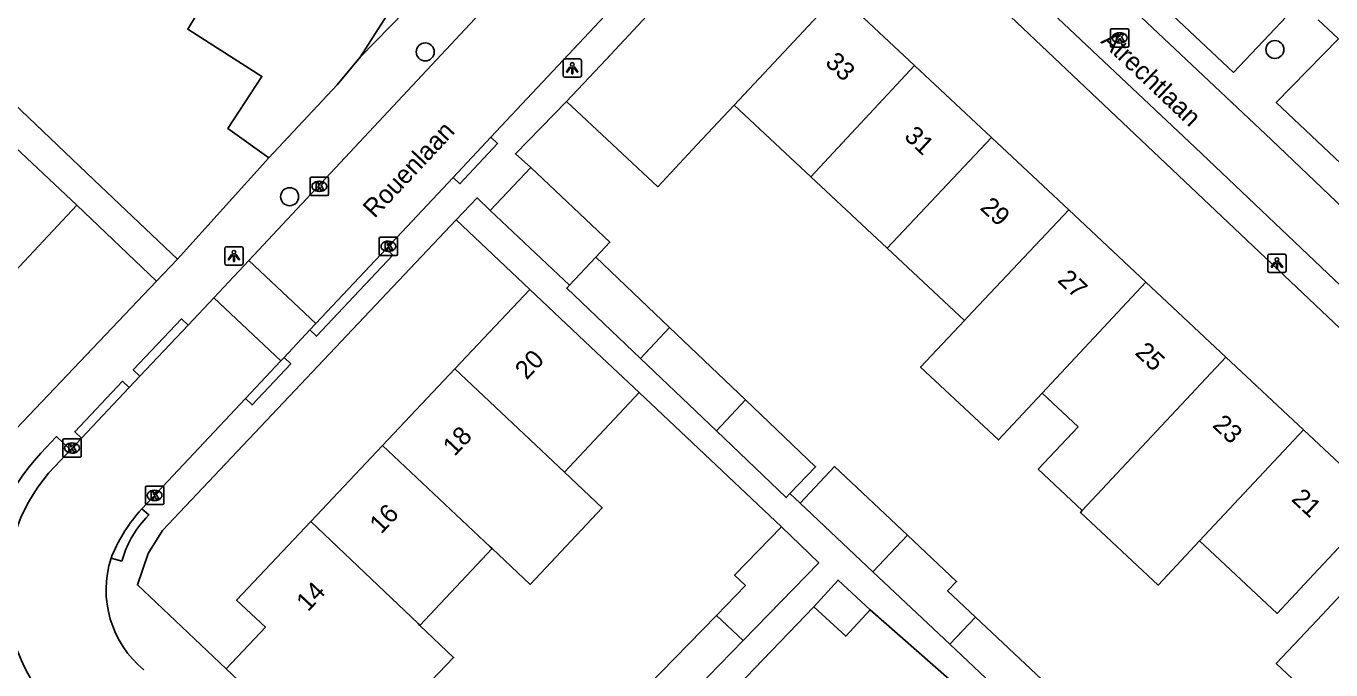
# Model space of a CAD drawing. Extents: x 158474 to 159560, y 388525 to 389605.
# Drawn here: x 159116.3 to 159187.2, y 389263.3 to 389298.3 of the extents above; entities that cross this region are included whole.
import ezdxf

# ---------------------------------------------------------------- set-up
doc = ezdxf.new("R2010")
doc.units = 0
for name, color, linetype in [('IMGEO_Boom', 7, 'Continuous'), ('IMGEO_Kolk', 7, 'Continuous'), ('IMGEO_Lichtpunt', 7, 'Continuous'), ('IMGEO_Muur', 7, 'Continuous'), ('IMGEO_Openbare_ruimte_label', 7, 'Continuous'), ('IMGEO_Pand', 7, 'Continuous'), ('IMGEO_Pand_nummerreeks', 7, 'Continuous'), ('IMGEO_Rijbaan_lokaal_open', 7, 'Continuous'), ('IMGEO_Voetpad_open', 7, 'Continuous')]:
    doc.layers.add(name, color=color, linetype=linetype)

msp = doc.modelspace()

# ---------------------------------------------------------------- linework, layer by layer
at = {"layer": 'IMGEO_Boom'}
for centre in [(159138.017, 389296.893), (159184.202, 389297.024), (159130.648, 389289.022)]:
    msp.add_circle(centre, 0.489, dxfattribs=at)
at = {"layer": 'IMGEO_Kolk'}
for p, q in [((159175.343, 389298.156), (159176.195, 389298.156)), ((159175.268, 389297.23), (159175.268, 389298.082)), ((159175.756, 389297.936), (159175.781, 389297.936)), ((159176.269, 389298.082), (159176.269, 389297.23)), ((159176.195, 389297.156), (159175.343, 389297.156)), ((159175.779, 389297.376), (159175.754, 389297.376)), ((159131.764, 389289.158), (159131.764, 389290.01)), ((159131.839, 389290.084), (159132.691, 389290.084)), ((159132.252, 389289.864), (159132.277, 389289.864)), ((159132.765, 389290.01), (159132.765, 389289.158)), ((159132.691, 389289.084), (159131.839, 389289.084)), ((159132.275, 389289.304), (159132.25, 389289.304)), ((159135.516, 389285.899), (159135.516, 389286.751)), ((159135.591, 389286.825), (159136.443, 389286.825)), ((159136.517, 389286.751), (159136.517, 389285.899)), ((159136.027, 389286.045), (159136.002, 389286.045)), ((159136.004, 389286.605), (159136.029, 389286.605)), ((159136.443, 389285.825), (159135.591, 389285.825)), ((159118.316, 389274.931), (159118.316, 389275.783)), ((159118.391, 389275.857), (159119.243, 389275.857)), ((159118.804, 389275.637), (159118.829, 389275.637)), ((159119.317, 389275.783), (159119.317, 389274.931)), ((159119.243, 389274.857), (159118.391, 389274.857)), ((159118.827, 389275.077), (159118.802, 389275.077)), ((159122.88, 389273.283), (159123.732, 389273.283)), ((159122.805, 389272.357), (159122.805, 389273.209)), ((159123.293, 389273.063), (159123.318, 389273.063)), ((159123.806, 389273.209), (159123.806, 389272.357)), ((159123.732, 389272.283), (159122.88, 389272.283)), ((159123.316, 389272.503), (159123.291, 389272.503))]:
    msp.add_line(p, q, dxfattribs=at)
for points in [[(159175.343, 389298.156), (159176.195, 389298.156)], [(159175.268, 389297.23), (159175.268, 389298.082)], [(159175.589, 389297.856), (159175.712, 389297.856), (159175.712, 389297.705), (159175.842, 389297.856), (159176.006, 389297.856), (159175.86, 389297.705), (159176.013, 389297.456), (159175.861, 389297.456), (159175.776, 389297.62), (159175.712, 389297.553), (159175.712, 389297.456), (159175.589, 389297.456), (159175.589, 389297.856)], [(159176.269, 389298.082), (159176.269, 389297.23)], [(159176.195, 389297.156), (159175.343, 389297.156)], [(159131.764, 389289.158), (159131.764, 389290.01)], [(159131.839, 389290.084), (159132.691, 389290.084)], [(159132.085, 389289.784), (159132.208, 389289.784), (159132.208, 389289.633), (159132.338, 389289.784), (159132.502, 389289.784), (159132.356, 389289.633), (159132.509, 389289.384), (159132.357, 389289.384), (159132.272, 389289.548), (159132.208, 389289.481), (159132.208, 389289.384), (159132.085, 389289.384), (159132.085, 389289.784)], [(159132.765, 389290.01), (159132.765, 389289.158)], [(159132.691, 389289.084), (159131.839, 389289.084)], [(159135.516, 389285.899), (159135.516, 389286.751)], [(159135.591, 389286.825), (159136.443, 389286.825)], [(159136.517, 389286.751), (159136.517, 389285.899)], [(159135.837, 389286.525), (159135.96, 389286.525), (159135.96, 389286.374), (159136.09, 389286.525), (159136.254, 389286.525), (159136.108, 389286.374), (159136.261, 389286.125), (159136.109, 389286.125), (159136.024, 389286.289), (159135.96, 389286.222), (159135.96, 389286.125), (159135.837, 389286.125), (159135.837, 389286.525)], [(159136.443, 389285.825), (159135.591, 389285.825)], [(159118.316, 389274.931), (159118.316, 389275.783)], [(159118.391, 389275.857), (159119.243, 389275.857)], [(159118.637, 389275.557), (159118.76, 389275.557), (159118.76, 389275.406), (159118.89, 389275.557), (159119.054, 389275.557), (159118.908, 389275.406), (159119.061, 389275.157), (159118.909, 389275.157), (159118.824, 389275.321), (159118.76, 389275.254), (159118.76, 389275.157), (159118.637, 389275.157), (159118.637, 389275.557)], [(159119.317, 389275.783), (159119.317, 389274.931)], [(159119.243, 389274.857), (159118.391, 389274.857)], [(159122.88, 389273.283), (159123.732, 389273.283)], [(159122.805, 389272.357), (159122.805, 389273.209)], [(159123.126, 389272.983), (159123.249, 389272.983), (159123.249, 389272.832), (159123.379, 389272.983), (159123.543, 389272.983), (159123.397, 389272.832), (159123.55, 389272.583), (159123.398, 389272.583), (159123.313, 389272.747), (159123.249, 389272.68), (159123.249, 389272.583), (159123.126, 389272.583), (159123.126, 389272.983)], [(159123.806, 389273.209), (159123.806, 389272.357)], [(159123.732, 389272.283), (159122.88, 389272.283)]]:
    msp.add_lwpolyline(points, dxfattribs=at)
for centre, start, end in [((159175.345, 389298.08), 91.55205, 178.44795), ((159175.345, 389298.08), 91.55205, 178.44795), ((159176.193, 389298.08), 1.55205, 88.44795), ((159176.193, 389298.08), 1.55205, 88.44795), ((159175.345, 389297.232), 181.55205, 268.44795), ((159175.345, 389297.232), 181.55205, 268.44795), ((159176.193, 389297.232), 271.55205, 358.44795), ((159176.193, 389297.232), 271.55205, 358.44795), ((159131.841, 389290.008), 91.55205, 178.44795), ((159131.841, 389290.008), 91.55205, 178.44795), ((159132.689, 389290.008), 1.55205, 88.44795), ((159132.689, 389290.008), 1.55205, 88.44795), ((159131.841, 389289.16), 181.55205, 268.44795), ((159131.841, 389289.16), 181.55205, 268.44795), ((159132.689, 389289.16), 271.55205, 358.44795), ((159132.689, 389289.16), 271.55205, 358.44795), ((159135.593, 389286.749), 91.55205, 178.44795), ((159135.593, 389286.749), 91.55205, 178.44795), ((159136.441, 389286.749), 1.55205, 88.44795), ((159136.441, 389286.749), 1.55205, 88.44795), ((159135.593, 389285.901), 181.55205, 268.44795), ((159135.593, 389285.901), 181.55205, 268.44795), ((159136.441, 389285.901), 271.55205, 358.44795), ((159136.441, 389285.901), 271.55205, 358.44795), ((159118.393, 389275.781), 91.55205, 178.44795), ((159118.393, 389275.781), 91.55205, 178.44795), ((159119.241, 389275.781), 1.55205, 88.44795), ((159119.241, 389275.781), 1.55205, 88.44795), ((159118.393, 389274.933), 181.55205, 268.44795), ((159118.393, 389274.933), 181.55205, 268.44795), ((159119.241, 389274.933), 271.55205, 358.44795), ((159119.241, 389274.933), 271.55205, 358.44795), ((159122.882, 389273.207), 91.55205, 178.44795), ((159122.882, 389273.207), 91.55205, 178.44795), ((159123.73, 389273.207), 1.55205, 88.44795), ((159123.73, 389273.207), 1.55205, 88.44795), ((159122.882, 389272.359), 181.55205, 268.44795), ((159122.882, 389272.359), 181.55205, 268.44795), ((159123.73, 389272.359), 271.55205, 358.44795), ((159123.73, 389272.359), 271.55205, 358.44795)]:
    msp.add_arc(centre, 0.0765, start, end, dxfattribs=at)
for centre, major_axis, ratio, start_param, end_param in [((159175.755, 389297.656), (-0.387, 0.002), 0.722429, 4.712389, 7.853982), ((159175.78, 389297.656), (-0.39, 0.002), 0.717154, 1.570796, 4.712389), ((159132.251, 389289.584), (-0.387, 0.002), 0.722429, 4.712389, 7.853982), ((159132.276, 389289.584), (-0.39, 0.002), 0.717154, 1.570796, 4.712389), ((159136.003, 389286.325), (-0.387, 0.002), 0.722429, 4.712389, 7.853982), ((159136.028, 389286.325), (-0.39, 0.002), 0.717154, 1.570796, 4.712389), ((159118.803, 389275.357), (-0.387, 0.002), 0.722429, 4.712389, 7.853982), ((159118.828, 389275.357), (-0.39, 0.002), 0.717154, 1.570796, 4.712389), ((159123.292, 389272.783), (-0.387, 0.002), 0.722429, 4.712389, 7.853982), ((159123.317, 389272.783), (-0.39, 0.002), 0.717154, 1.570796, 4.712389)]:
    msp.add_ellipse(centre, major_axis=major_axis, ratio=ratio, start_param=start_param, end_param=end_param, dxfattribs=at)
at = {"layer": 'IMGEO_Lichtpunt'}
for p, q in [((159145.509, 389296.415), (159145.509, 389295.608)), ((159145.509, 389296.415), (159145.509, 389295.608)), ((159146.411, 389296.51), (159145.603, 389296.51)), ((159146.411, 389296.51), (159145.603, 389296.51)), ((159146.505, 389295.608), (159146.505, 389296.415)), ((159146.505, 389295.608), (159146.505, 389296.415)), ((159145.603, 389295.514), (159146.411, 389295.514)), ((159145.603, 389295.514), (159146.411, 389295.514)), ((159127.12, 389286.208), (159127.12, 389285.401)), ((159127.12, 389286.208), (159127.12, 389285.401)), ((159128.022, 389286.303), (159127.214, 389286.303)), ((159128.022, 389286.303), (159127.214, 389286.303)), ((159128.116, 389285.401), (159128.116, 389286.208)), ((159128.116, 389285.401), (159128.116, 389286.208)), ((159183.815, 389285.804), (159183.815, 389284.997)), ((159183.815, 389285.804), (159183.815, 389284.997)), ((159184.717, 389285.899), (159183.909, 389285.899)), ((159184.717, 389285.899), (159183.909, 389285.899)), ((159184.811, 389284.997), (159184.811, 389285.804)), ((159184.811, 389284.997), (159184.811, 389285.804)), ((159127.214, 389285.307), (159128.022, 389285.307)), ((159127.214, 389285.307), (159128.022, 389285.307)), ((159183.909, 389284.903), (159184.717, 389284.903)), ((159183.909, 389284.903), (159184.717, 389284.903))]:
    msp.add_line(p, q, dxfattribs=at)
for points in [[(159145.883, 389296.079), (159145.922, 389296.051), (159145.734, 389295.789), (159145.696, 389295.816), (159145.883, 389296.079)], [(159145.985, 389296.031), (159146.032, 389296.031), (159146.032, 389295.709), (159145.985, 389295.709), (159145.985, 389296.031)], [(159146.095, 389296.051), (159146.133, 389296.078), (159146.32, 389295.816), (159146.281, 389295.788), (159146.095, 389296.051)], [(159127.494, 389285.872), (159127.533, 389285.844), (159127.345, 389285.582), (159127.307, 389285.609), (159127.494, 389285.872)], [(159127.596, 389285.824), (159127.643, 389285.824), (159127.643, 389285.502), (159127.596, 389285.502), (159127.596, 389285.824)], [(159127.706, 389285.844), (159127.744, 389285.871), (159127.931, 389285.609), (159127.892, 389285.581), (159127.706, 389285.844)], [(159184.189, 389285.468), (159184.228, 389285.44), (159184.04, 389285.178), (159184.002, 389285.205), (159184.189, 389285.468)], [(159184.291, 389285.42), (159184.338, 389285.42), (159184.338, 389285.098), (159184.291, 389285.098), (159184.291, 389285.42)], [(159184.401, 389285.44), (159184.439, 389285.467), (159184.626, 389285.205), (159184.587, 389285.177), (159184.401, 389285.44)]]:
    msp.add_lwpolyline(points, dxfattribs=at)
for centre in [(159146.008, 389296.213), (159127.619, 389286.006), (159184.314, 389285.602)]:
    msp.add_circle(centre, 0.0994, dxfattribs=at)
for centre, start, end in [((159145.603, 389296.415), 90, 180), ((159145.603, 389296.415), 90, 180), ((159146.411, 389296.415), 0, 90), ((159146.411, 389296.415), 0, 90), ((159145.603, 389295.608), 180, 270), ((159145.603, 389295.608), 180, 270), ((159146.411, 389295.608), 270, 0), ((159146.411, 389295.608), 270, 360), ((159127.214, 389286.208), 90, 180), ((159127.214, 389286.208), 90, 180), ((159128.022, 389286.208), 0, 90), ((159128.022, 389286.208), 0, 90), ((159127.214, 389285.401), 180, 270), ((159127.214, 389285.401), 180, 270), ((159128.022, 389285.401), 270, 0), ((159128.022, 389285.401), 270, 360), ((159183.909, 389285.804), 90, 180), ((159183.909, 389285.804), 90, 180), ((159184.717, 389285.804), 0, 90), ((159184.717, 389285.804), 0, 90), ((159183.909, 389284.997), 180, 270), ((159183.909, 389284.997), 180, 270), ((159184.717, 389284.997), 270, 0), ((159184.717, 389284.997), 270, 360)]:
    msp.add_arc(centre, 0.0946, start, end, dxfattribs=at)
at = {"layer": 'IMGEO_Muur'}
msp.add_lwpolyline([(159124.546, 389285.621), (159129.518, 389291.142)], dxfattribs=at)
at = {"layer": 'IMGEO_Pand'}
for points in [[(159131.148, 389307.207), (159135.918, 389304.175), (159135.352, 389303.285), (159137.753, 389301.759), (159134.48, 389296.609)], [(159129.518, 389291.142), (159127.293, 389292.727), (159129.141, 389295.563), (159125.818, 389297.675), (159125.106, 389298.128), (159126.058, 389299.691)], [(159154.811, 389294.002), (159160.458, 389300.042)], [(159160.458, 389300.042), (159164.611, 389296.154)], [(159145.7, 389294.198), (159147.828, 389296.471), (159150.309, 389299.121)], [(159109.003, 389297.061), (159112.428, 389294.8), (159115.436, 389291.979), (159119.082, 389288.558)], [(159134.48, 389296.609), (159133.225, 389295.103), (159129.518, 389291.142)], [(159164.611, 389296.154), (159158.969, 389290.11)], [(159164.611, 389296.154), (159168.8, 389292.232)], [(159154.811, 389294.002), (159152.783, 389291.833), (159150.656, 389289.558), (159145.7, 389294.198)], [(159158.969, 389290.11), (159154.811, 389294.002)], [(159168.8, 389292.232), (159163.126, 389286.217)], [(159168.8, 389292.232), (159172.993, 389288.307)], [(159141.544, 389288.265), (159143.751, 389290.606)], [(159143.751, 389290.606), (159148.059, 389286.545), (159147.293, 389285.733)], [(159163.126, 389286.217), (159158.969, 389290.11)], [(159119.082, 389288.558), (159115.181, 389284.399)], [(159145.851, 389284.203), (159141.544, 389288.265)], [(159167.325, 389282.286), (159167.501, 389282.473), (159172.993, 389288.307)], [(159172.993, 389288.307), (159177.187, 389284.381)], [(159167.325, 389282.286), (159163.126, 389286.217)], [(159147.293, 389285.733), (159145.851, 389284.203)], [(159147.293, 389285.733), (159149.72, 389283.419), (159151.295, 389281.917)], [(159139.62, 389279.661), (159143.696, 389283.985)], [(159143.696, 389283.985), (159147.334, 389280.555), (159149.654, 389278.368)], [(159149.714, 389280.23), (159148.124, 389281.746), (159145.707, 389284.05), (159145.851, 389284.203)], [(159171.545, 389278.336), (159177.187, 389284.381)], [(159177.187, 389284.381), (159181.544, 389280.301)], [(159149.714, 389280.23), (159151.295, 389281.917)], [(159151.295, 389281.917), (159155.428, 389277.974)], [(159171.545, 389278.336), (159169.179, 389275.8), (159164.942, 389279.755), (159167.325, 389282.286)], [(159135.691, 389275.494), (159139.62, 389279.661)], [(159139.62, 389279.661), (159145.579, 389274.045)], [(159153.85, 389276.284), (159149.714, 389280.23)], [(159181.544, 389280.301), (159173.735, 389271.96)], [(159181.544, 389280.301), (159185.762, 389276.352)], [(159149.654, 389278.368), (159145.579, 389274.045)], [(159173.735, 389271.96), (159171.341, 389274.202), (159173.502, 389276.504), (159171.545, 389278.336)], [(159155.428, 389277.974), (159153.85, 389276.284)], [(159155.428, 389277.974), (159159.238, 389274.339), (159157.843, 389272.877)], [(159157.843, 389272.877), (159157.642, 389272.666), (159153.85, 389276.284)], [(159185.762, 389276.352), (159189.979, 389272.404), (159186.562, 389268.754), (159184.328, 389266.368), (159180.111, 389270.316)], [(159180.111, 389270.316), (159185.762, 389276.352)], [(159131.804, 389271.371), (159135.691, 389275.494)], [(159135.691, 389275.494), (159141.54, 389269.98), (159141.66, 389269.889)], [(159145.579, 389274.045), (159147.642, 389272.1), (159143.726, 389267.946), (159141.66, 389269.889)], [(159158.393, 389272.353), (159160.273, 389274.349), (159164.238, 389270.613)], [(159162.354, 389268.622), (159158.393, 389272.353)], [(159180.111, 389270.316), (159177.856, 389267.907), (159173.638, 389271.856), (159173.735, 389271.96)], [(159131.804, 389271.371), (159127.767, 389267.089), (159129.335, 389265.611), (159127.201, 389263.347)], [(159137.728, 389265.718), (159137.63, 389265.81), (159131.804, 389271.371)], [(159153.842, 389266.258), (159155.419, 389267.877), (159154.832, 389268.449), (159157.391, 389271.075)], [(159157.391, 389271.075), (159159.41, 389269.109), (159155.297, 389264.887)], [(159162.354, 389268.622), (159164.238, 389270.613)], [(159164.238, 389270.613), (159166.896, 389268.109), (159166.412, 389267.595), (159167.923, 389266.171)], [(159141.66, 389269.889), (159137.728, 389265.718)], [(159188.466, 389259.707), (159184.276, 389263.64), (159186.497, 389266.007), (159189.918, 389269.653), (159194.129, 389265.701)], [(159166.528, 389264.689), (159162.354, 389268.622)], [(159159.132, 389266.728), (159160.461, 389268.174), (159162.207, 389266.568)], [(159150.065, 389262.38), (159153.842, 389266.258)], [(159153.842, 389266.258), (159155.297, 389264.887)], [(159162.207, 389266.568), (159160.879, 389265.123), (159159.132, 389266.728)], [(159137.728, 389265.718), (159139.557, 389263.972), (159135.556, 389259.78), (159135.167, 389260.147), (159133.016, 389257.865)], [(159166.528, 389264.689), (159167.923, 389266.171)], [(159167.923, 389266.171), (159172.132, 389262.205), (159170.748, 389260.713)], [(159155.297, 389264.887), (159151.496, 389260.985)], [(159170.748, 389260.713), (159166.528, 389264.689)], [(159133.016, 389257.865), (159127.201, 389263.347)]]:
    msp.add_lwpolyline(points, dxfattribs=at)
at = {"layer": 'IMGEO_Rijbaan_lokaal_open'}
for points in [[(159202.102, 389274.857), (159184.022, 389292.111), (159163.36, 389311.584)], [(159157.891, 389309.631), (159141.59, 389292.264)], [(159161.216, 389309.283), (159179.875, 389291.701), (159202.566, 389270.139), (159213.599, 389259.718), (159219.82, 389250), (159234.642, 389226.846)], [(159128.427, 389285.558), (159145.159, 389303.449)], [(159139.53, 389290.069), (159141.59, 389292.264)], [(159139.53, 389290.069), (159135.89, 389286.192)], [(159132.078, 389282.13), (159135.89, 389286.192)], [(159126.528, 389283.527), (159128.427, 389285.558)], [(159128.427, 389285.558), (159132.078, 389282.13)], [(159125.129, 389282.031), (159126.528, 389283.527)], [(159130.175, 389280.103), (159126.528, 389283.527)], [(159125.129, 389282.031), (159122.507, 389279.257)], [(159131.745, 389281.775), (159132.078, 389282.13)], [(159131.745, 389281.775), (159130.342, 389280.281)], [(159128.245, 389278.047), (159130.175, 389280.103)], [(159130.342, 389280.281), (159130.175, 389280.103)], [(159121.928, 389278.645), (159122.507, 389279.257)], [(159121.928, 389278.645), (159119.328, 389275.895)], [(159128.245, 389278.047), (159122.612, 389272.045)], [(159118.735, 389275.267), (159119.328, 389275.895)], [(159118.735, 389275.267), (159117.876, 389274.359)], [(159122.465, 389271.889), (159122.612, 389272.045)]]:
    msp.add_lwpolyline(points, dxfattribs=at)
for centre, radius, start, end in [((159124.945, 389267.72), 9.698, 136.79674, 225.48549), ((159129.176, 389266.095), 8.866, 139.1958, 158.28863), ((159126.316, 389267.652), 5.647, 162.23059, 230.49236)]:
    msp.add_arc(centre, radius, start, end, dxfattribs=at)
at = {"layer": 'IMGEO_Voetpad_open'}
for points in [[(159227.35, 389221.435), (159233.498, 389225.39), (159224.966, 389238.955), (159216.237, 389250), (159200.934, 389269.362), (159159.334, 389308.772), (159150.309, 389299.121)], [(159143.461, 389305.811), (159134.48, 389296.609)], [(159181.959, 389295.774), (159176.567, 389300.856), (159179.782, 389304.267), (159185.174, 389299.186), (159181.959, 389295.774)], [(159187.654, 389297.599), (159186.557, 389298.639)], [(159187.654, 389297.599), (159184.276, 389294.141), (159201.524, 389277.875), (159201.864, 389278.236)], [(159114.055, 389295.601), (159120.008, 389289.938), (159124.546, 389285.621)], [(159145.7, 389294.198), (159142.917, 389291.349), (159143.751, 389290.606)], [(159141.59, 389292.264), (159141.952, 389291.92), (159139.892, 389289.725), (159139.53, 389290.069)], [(159124.546, 389285.621), (159129.518, 389291.142)], [(159141.544, 389288.265), (159140.834, 389288.957), (159139.703, 389287.762)], [(159119.082, 389288.558), (159123.417, 389284.434)], [(159127.201, 389263.347), (159122.371, 389267.917), (159122.965, 389269.616), (159123.735, 389270.882), (159139.703, 389287.762)], [(159139.703, 389287.762), (159143.696, 389283.985)], [(159135.89, 389286.192), (159136.254, 389285.851), (159134.142, 389283.6), (159132.107, 389281.431), (159131.745, 389281.775)], [(159123.417, 389284.434), (159124.546, 389285.621)], [(159110.931, 389271.309), (159123.417, 389284.434)], [(159122.507, 389279.257), (159122.146, 389279.602), (159124.768, 389282.376), (159125.129, 389282.031)], [(159130.342, 389280.281), (159130.704, 389279.937), (159128.607, 389277.703), (159128.245, 389278.047)], [(159119.328, 389275.895), (159118.968, 389276.241), (159121.568, 389278.991), (159121.928, 389278.645)], [(159149.654, 389278.368), (159157.391, 389271.075)], [(159117.118, 389275.071), (159117.98, 389275.982), (159118.735, 389275.267)], [(159158.393, 389272.353), (159157.843, 389272.877)], [(159122.612, 389272.045), (159122.994, 389271.722), (159122.829, 389271.547)], [(159121.532, 389269.21), (159120.939, 389269.375)], [(159151.808, 389259.087), (159159.132, 389266.728)], [(159162.207, 389266.568), (159167.387, 389262.018)]]:
    msp.add_lwpolyline(points, dxfattribs=at)
for centre, radius, start, end in [((159124.944, 389267.72), 10.737, 136.79166, 224.91945), ((159126.803, 389267.813), 5.453, 136.78492, 165.15584)]:
    msp.add_arc(centre, radius, start, end, dxfattribs=at)

# ---------------------------------------------------------------- texts
at = {"layer": 'IMGEO_Openbare_ruimte_label'}
for s, rotation, p in [('Atrechtlaan', 316.45842, (159174.691, 389297.423)), ('Rouenlaan', 46.9051, (159135.267, 389287.805))]:
    msp.add_text(s, height=1, rotation=rotation, dxfattribs=at).set_placement(p)
at = {"layer": 'IMGEO_Pand_nummerreeks'}
for s, rotation, p in [('33', 316.88672, (159159.709, 389296.251)), ('31', 316.88672, (159164.001, 389292.232)), ('29', 316.88493, (159168.128, 389288.369)), ('27', 316.88493, (159172.338, 389284.428)), ('20', 46.6874, (159143.527, 389279.025)), ('25', 316.88672, (159176.547, 389280.486)), ('23', 316.88672, (159180.757, 389276.545)), ('18', 46.6874, (159139.608, 389274.867)), ('21', 316.88672, (159185.05, 389272.526)), ('16', 46.6874, (159135.623, 389270.641)), ('14', 46.6846, (159131.64, 389266.417))]:
    msp.add_text(s, height=1, rotation=rotation, dxfattribs=at).set_placement(p)

doc.saveas('drawing.dxf')
